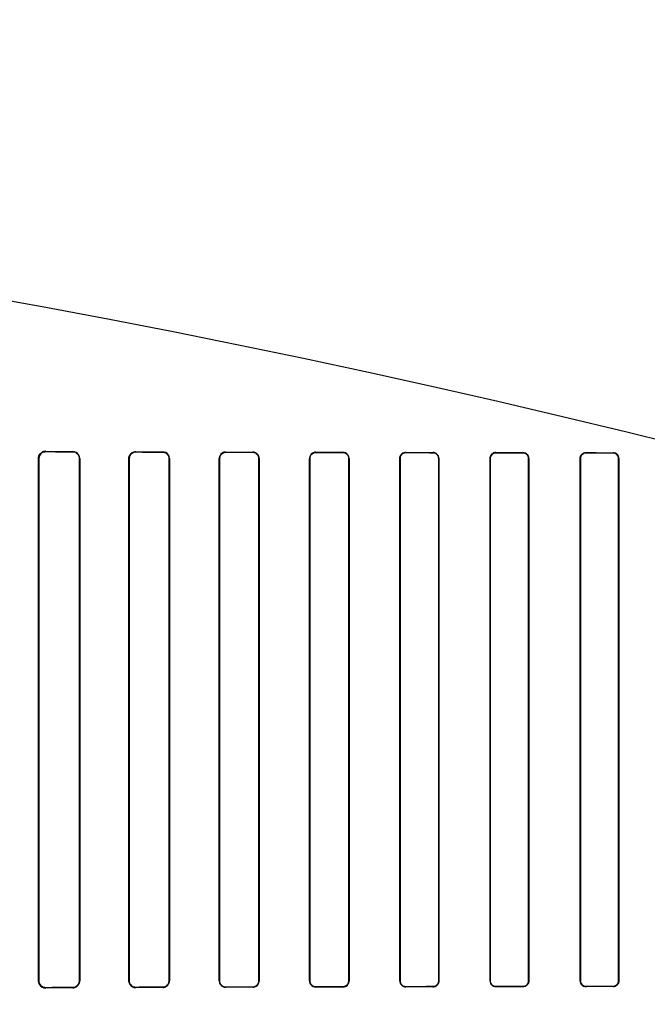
# Model space of a CAD drawing. Header units: millimetres. Extents: x 0 to 297, y 0 to 210.
# Tile 374 of 455: x 242.24 to 242.484, y 158.521 to 158.904. Entities that reach past the tile are written whole.
import ezdxf

# ---------------------------------------------------------------- set-up
doc = ezdxf.new("R2010")
doc.units = ezdxf.units.MM
doc.header["$LTSCALE"] = 16.335
doc.layers.get('0').update_dxf_attribs({"linetype": 'CONTINUOUS'})
for name, color, linetype in [('AXES_REF', 7, 'CONTINUOUS'), ('INTFCLR_1', 7, 'CONTINUOUS'), ('INTFCLR_72935', 7, 'CONTINUOUS')]:
    doc.layers.add(name, color=color, linetype=linetype)

msp = doc.modelspace()

# ---------------------------------------------------------------- linework, layer by layer
at = {"color": 7, "linetype": 'Continuous'}
for radius in [6.78708, 6.7865, 6.74304]:
    msp.add_circle((241.48891, 154.71148), radius, dxfattribs=at)
msp.add_arc((241.48891, 154.71148), 6.72, 278.277129, 261.722871, dxfattribs=at)
at = {"layer": 'AXES_REF', "color": 9, "linetype": 'Continuous'}
msp.add_circle((241.48891, 154.71148), 4.15, dxfattribs=at)
at = {"layer": 'AXES_REF', "color": 7, "linetype": 'Continuous'}
msp.add_arc((241.48891, 154.71148), 6.874, 113.082685, 66.917315, dxfattribs=at)
at = {"layer": 'AXES_REF', "color": 9, "linetype": 'Continuous'}
msp.add_arc((241.48891, 154.71148), 6.19116, 94.411812, 85.588188, dxfattribs=at)
at = {"layer": 'INTFCLR_1', "color": 6, "linetype": 'Continuous'}
for p, q in [((242.24755, 158.73297), (242.24755, 158.52997)), ((242.24768, 158.73297), (242.24768, 158.52997)), ((242.26347, 158.52997), (242.26347, 158.73297)), ((242.26358, 158.52997), (242.26358, 158.73297)), ((242.28271, 158.73297), (242.28271, 158.52997)), ((242.28282, 158.73297), (242.28282, 158.52997)), ((242.29834, 158.52997), (242.29834, 158.73297)), ((242.29844, 158.52997), (242.29844, 158.73297)), ((242.31783, 158.73297), (242.31783, 158.52997)), ((242.31792, 158.73297), (242.31792, 158.52997)), ((242.33325, 158.52997), (242.33325, 158.73297)), ((242.33334, 158.52997), (242.33334, 158.73297)), ((242.35292, 158.73297), (242.35292, 158.52997)), ((242.35301, 158.73297), (242.35301, 158.52997)), ((242.36817, 158.52997), (242.36817, 158.73297)), ((242.36826, 158.52997), (242.36826, 158.73297)), ((242.38799, 158.73297), (242.38799, 158.52997)), ((242.38807, 158.73297), (242.38807, 158.52997)), ((242.40311, 158.52997), (242.40311, 158.73297)), ((242.40319, 158.52997), (242.40319, 158.73297)), ((242.42305, 158.73297), (242.42305, 158.52997)), ((242.42313, 158.73297), (242.42313, 158.52997)), ((242.43807, 158.52997), (242.43807, 158.73297)), ((242.43815, 158.52997), (242.43815, 158.73297)), ((242.45809, 158.73297), (242.45809, 158.52997)), ((242.45816, 158.73297), (242.45816, 158.52997)), ((242.47304, 158.52997), (242.47304, 158.73297)), ((242.47311, 158.52997), (242.47311, 158.73297))]:
    msp.add_line(p, q, dxfattribs=at)
at = {"layer": 'INTFCLR_1', "color": 9, "linetype": 'Continuous'}
for p, q in [((242.24755, 158.73297), (242.24768, 158.73297)), ((242.25036, 158.73563), (242.25036, 158.73576)), ((242.26086, 158.7357), (242.26086, 158.73559)), ((242.26347, 158.73297), (242.26358, 158.73297)), ((242.28271, 158.73297), (242.28282, 158.73297)), ((242.28536, 158.7355), (242.28536, 158.7356)), ((242.29586, 158.73556), (242.29586, 158.73546)), ((242.29834, 158.73297), (242.29844, 158.73297)), ((242.31783, 158.73297), (242.31792, 158.73297)), ((242.32036, 158.73539), (242.32036, 158.73549)), ((242.33086, 158.73546), (242.33086, 158.73537)), ((242.33325, 158.73297), (242.33334, 158.73297)), ((242.35292, 158.73297), (242.35301, 158.73297)), ((242.35536, 158.73531), (242.35536, 158.7354)), ((242.36586, 158.73537), (242.36586, 158.73529)), ((242.36817, 158.73297), (242.36826, 158.73297)), ((242.38799, 158.73297), (242.38807, 158.73297)), ((242.39036, 158.73525), (242.39036, 158.73533)), ((242.40086, 158.73531), (242.40086, 158.73523)), ((242.40311, 158.73297), (242.40319, 158.73297)), ((242.42305, 158.73297), (242.42313, 158.73297)), ((242.42536, 158.7352), (242.42536, 158.73527)), ((242.43586, 158.73526), (242.43586, 158.73518)), ((242.43807, 158.73297), (242.43815, 158.73297)), ((242.45809, 158.73297), (242.45816, 158.73297)), ((242.46036, 158.73516), (242.46036, 158.73524)), ((242.47086, 158.73523), (242.47086, 158.73515)), ((242.47304, 158.73297), (242.47311, 158.73297)), ((242.24768, 158.52997), (242.24755, 158.52997)), ((242.26358, 158.52997), (242.26347, 158.52997)), ((242.28282, 158.52997), (242.28271, 158.52997)), ((242.29844, 158.52997), (242.29834, 158.52997)), ((242.31792, 158.52997), (242.31783, 158.52997)), ((242.33334, 158.52997), (242.33325, 158.52997)), ((242.35301, 158.52997), (242.35292, 158.52997)), ((242.36826, 158.52997), (242.36817, 158.52997)), ((242.38807, 158.52997), (242.38799, 158.52997)), ((242.40319, 158.52997), (242.40311, 158.52997)), ((242.42313, 158.52997), (242.42305, 158.52997)), ((242.43815, 158.52997), (242.43807, 158.52997)), ((242.45816, 158.52997), (242.45809, 158.52997)), ((242.47311, 158.52997), (242.47304, 158.52997)), ((242.25036, 158.52718), (242.25036, 158.5273)), ((242.26086, 158.52735), (242.26086, 158.52723)), ((242.28536, 158.52733), (242.28536, 158.52744)), ((242.29586, 158.52747), (242.29586, 158.52737)), ((242.32036, 158.52745), (242.32036, 158.52754)), ((242.33086, 158.52757), (242.33086, 158.52748)), ((242.35536, 158.52754), (242.35536, 158.52763)), ((242.36586, 158.52765), (242.36586, 158.52756)), ((242.39036, 158.52761), (242.39036, 158.52769)), ((242.40086, 158.52771), (242.40086, 158.52763)), ((242.42536, 158.52766), (242.42536, 158.52774)), ((242.43586, 158.52775), (242.43586, 158.52768)), ((242.46036, 158.5277), (242.46036, 158.52778)), ((242.47086, 158.52779), (242.47086, 158.52771))]:
    msp.add_line(p, q, dxfattribs=at)
at = {"layer": 'INTFCLR_1', "color": 7, "linetype": 'Continuous'}
for points in [[(242.25036, 158.73563), (242.25026, 158.73563), (242.25016, 158.73563), (242.25007, 158.73562), (242.24997, 158.73561), (242.24987, 158.73559), (242.24977, 158.73557), (242.24968, 158.73555), (242.24959, 158.73552), (242.2495, 158.73549)], [(242.2495, 158.52744), (242.24959, 158.52741), (242.24968, 158.52739), (242.24977, 158.52737), (242.24986, 158.52735), (242.24996, 158.52733), (242.25006, 158.52732), (242.25015, 158.52731), (242.25025, 158.52731), (242.25036, 158.5273)]]:
    msp.add_lwpolyline(points, dxfattribs=at)
at = {"layer": 'INTFCLR_1', "color": 6, "linetype": 'Continuous'}
for centre, major_axis, start_param, end_param in [((242.55311, 158.73647), (0.36509, 0), -2.548571, -2.498918), ((242.55311, 158.73647), (0.38609, 0), -2.472123, -2.429437), ((242.55311, 158.73647), (0.36509, 0), -2.394089, -2.352695), ((242.55311, 158.73647), (0.38609, 0), -2.337129, -2.300034), ((242.55311, 158.73647), (0.36509, 0), -2.262072, -2.225293), ((242.55311, 158.73647), (0.38609, 0), -2.217858, -2.184193), ((242.55311, 158.73647), (0.36509, 0), -2.143198, -2.109347), ((242.55311, 158.73647), (0.38609, 0), -2.10853, -2.077154), ((242.55311, 158.73647), (0.36509, 0), -2.032847, -2.000965), ((242.55311, 158.73647), (0.38609, 0), -2.005937, -1.976148), ((242.55311, 158.73647), (0.36509, 0), -1.928279, -1.897747), ((242.55311, 158.73647), (0.38609, 0), -1.908037, -1.879358), ((242.55311, 158.73647), (0.36509, 0), -1.827661, -1.798036), ((242.55311, 158.73647), (0.38609, 0), -1.8134, -1.785477), ((242.55311, 158.52647), (0.38609, 0), 2.429437, 2.472123), ((242.55311, 158.52647), (0.36509, 0), 2.498918, 2.548571), ((242.55311, 158.52647), (0.38609, 0), 2.300034, 2.337129), ((242.55311, 158.52647), (0.36509, 0), 2.352695, 2.394089), ((242.55311, 158.52647), (0.38609, 0), 2.184193, 2.217858), ((242.55311, 158.52647), (0.36509, 0), 2.225293, 2.262072), ((242.55311, 158.52647), (0.38609, 0), 2.077154, 2.10853), ((242.55311, 158.52647), (0.36509, 0), 2.109347, 2.143198), ((242.55311, 158.52647), (0.38609, 0), 1.976148, 2.005937), ((242.55311, 158.52647), (0.36509, 0), 2.000965, 2.032847), ((242.55311, 158.52647), (0.38609, 0), 1.879358, 1.908037), ((242.55311, 158.52647), (0.36509, 0), 1.897747, 1.928279), ((242.55311, 158.52647), (0.38609, 0), 1.785477, 1.8134), ((242.55311, 158.52647), (0.36509, 0), 1.798036, 1.827661)]:
    msp.add_ellipse(centre, major_axis=major_axis, ratio=0.003491, start_param=start_param, end_param=end_param, dxfattribs=at)
for points, knots in [([(242.25036, 158.73576), (242.24982, 158.73576), (242.24836, 158.73536), (242.24755, 158.73385), (242.24755, 158.73297)], [0, 0, 0, 0, 0.380109, 1, 1, 1, 1]), ([(242.26358, 158.73297), (242.26358, 158.73346), (242.26321, 158.73487), (242.26174, 158.7357), (242.26086, 158.7357)], [0, 0, 0, 0, 0.358968, 1, 1, 1, 1]), ([(242.26347, 158.73297), (242.26347, 158.73346), (242.2631, 158.73482), (242.26169, 158.73558), (242.26086, 158.73559)], [0, 0, 0, 0, 0.373103, 1, 1, 1, 1]), ([(242.28536, 158.7356), (242.28482, 158.7356), (242.28344, 158.73519), (242.28271, 158.73377), (242.28271, 158.73297)], [0, 0, 0, 0, 0.401573, 1, 1, 1, 1]), ([(242.28536, 158.7355), (242.28485, 158.7355), (242.28353, 158.73511), (242.28282, 158.73375), (242.28282, 158.73297)], [0, 0, 0, 0, 0.393822, 1, 1, 1, 1]), ([(242.29844, 158.73297), (242.29844, 158.73349), (242.29805, 158.73483), (242.29665, 158.73556), (242.29586, 158.73556)], [0, 0, 0, 0, 0.39343, 1, 1, 1, 1]), ([(242.29834, 158.73297), (242.29834, 158.73348), (242.29795, 158.73478), (242.29661, 158.73546), (242.29586, 158.73546)], [0, 0, 0, 0, 0.402383, 1, 1, 1, 1]), ([(242.32036, 158.73549), (242.31987, 158.73549), (242.31856, 158.73512), (242.31783, 158.73376), (242.31783, 158.73297)], [0, 0, 0, 0, 0.379369, 1, 1, 1, 1]), ([(242.32036, 158.73539), (242.3199, 158.73539), (242.31864, 158.73505), (242.31792, 158.73374), (242.31792, 158.73297)], [0, 0, 0, 0, 0.373842, 1, 1, 1, 1]), ([(242.33334, 158.73297), (242.33334, 158.73349), (242.33293, 158.73479), (242.3316, 158.73546), (242.33086, 158.73546)], [0, 0, 0, 0, 0.412853, 1, 1, 1, 1]), ([(242.33325, 158.73297), (242.33325, 158.73348), (242.33285, 158.73473), (242.33157, 158.73536), (242.33086, 158.73537)], [0, 0, 0, 0, 0.417005, 1, 1, 1, 1]), ([(242.35536, 158.7354), (242.3549, 158.7354), (242.35365, 158.73506), (242.35292, 158.73375), (242.35292, 158.73297)], [0, 0, 0, 0, 0.365847, 1, 1, 1, 1]), ([(242.35536, 158.73531), (242.35479, 158.73531), (242.35355, 158.73485), (242.35301, 158.7336), (242.35301, 158.73297)], [0, 0, 0, 0, 0.47417, 1, 1, 1, 1]), ([(242.36826, 158.73297), (242.36826, 158.73349), (242.36785, 158.73475), (242.36656, 158.73537), (242.36586, 158.73537)], [0, 0, 0, 0, 0.424165, 1, 1, 1, 1]), ([(242.36817, 158.73297), (242.36817, 158.73347), (242.36778, 158.73469), (242.36653, 158.73529), (242.36586, 158.73529)], [0, 0, 0, 0, 0.426866, 1, 1, 1, 1]), ([(242.39036, 158.73533), (242.38979, 158.73533), (242.38854, 158.73487), (242.38799, 158.73361), (242.38799, 158.73297)], [0, 0, 0, 0, 0.467061, 1, 1, 1, 1]), ([(242.39036, 158.73525), (242.3899, 158.73525), (242.38871, 158.7349), (242.38807, 158.73367), (242.38807, 158.73297)], [0, 0, 0, 0, 0.396507, 1, 1, 1, 1]), ([(242.40319, 158.73297), (242.40319, 158.73348), (242.40279, 158.73471), (242.40153, 158.73531), (242.40086, 158.73531)], [0, 0, 0, 0, 0.432833, 1, 1, 1, 1]), ([(242.40311, 158.73297), (242.40311, 158.73347), (242.40272, 158.73465), (242.40151, 158.73523), (242.40086, 158.73523)], [0, 0, 0, 0, 0.434515, 1, 1, 1, 1]), ([(242.42536, 158.73527), (242.42482, 158.73528), (242.4236, 158.73484), (242.42305, 158.7336), (242.42305, 158.73297)], [0, 0, 0, 0, 0.45921, 1, 1, 1, 1]), ([(242.42536, 158.7352), (242.42477, 158.7352), (242.42359, 158.73471), (242.42313, 158.73352), (242.42313, 158.73297)], [0, 0, 0, 0, 0.511254, 1, 1, 1, 1]), ([(242.43815, 158.73297), (242.43815, 158.73348), (242.43774, 158.73469), (242.43651, 158.73526), (242.43586, 158.73526)], [0, 0, 0, 0, 0.439305, 1, 1, 1, 1]), ([(242.43807, 158.73297), (242.43807, 158.73347), (242.43767, 158.73464), (242.43648, 158.73518), (242.43586, 158.73518)], [0, 0, 0, 0, 0.445822, 1, 1, 1, 1]), ([(242.45809, 158.73297), (242.45809, 158.73349), (242.4585, 158.73468), (242.45972, 158.73524), (242.46036, 158.73524)], [0, 0, 0, 0, 0.448932, 1, 1, 1, 1]), ([(242.46036, 158.73516), (242.45979, 158.73516), (242.45862, 158.73469), (242.45816, 158.73352), (242.45816, 158.73297)], [0, 0, 0, 0, 0.506253, 1, 1, 1, 1]), ([(242.47311, 158.73297), (242.47311, 158.73354), (242.47264, 158.73474), (242.47144, 158.73523), (242.47086, 158.73523)], [0, 0, 0, 0, 0.496564, 1, 1, 1, 1]), ([(242.47304, 158.73297), (242.47304, 158.73347), (242.47264, 158.73462), (242.47147, 158.73515), (242.47086, 158.73515)], [0, 0, 0, 0, 0.450447, 1, 1, 1, 1]), ([(242.24755, 158.52997), (242.24755, 158.52949), (242.2479, 158.52805), (242.24942, 158.52718), (242.25036, 158.52718)], [0, 0, 0, 0, 0.340507, 1, 1, 1, 1]), ([(242.26086, 158.52735), (242.26132, 158.52735), (242.26267, 158.5277), (242.26347, 158.52911), (242.26347, 158.52997)], [0, 0, 0, 0, 0.351042, 1, 1, 1, 1]), ([(242.26086, 158.52723), (242.26136, 158.52723), (242.26277, 158.52762), (242.26358, 158.52909), (242.26358, 158.52997)], [0, 0, 0, 0, 0.364649, 1, 1, 1, 1]), ([(242.28271, 158.52997), (242.28271, 158.52946), (242.28309, 158.5281), (242.28452, 158.52733), (242.28536, 158.52733)], [0, 0, 0, 0, 0.376083, 1, 1, 1, 1]), ([(242.28282, 158.52997), (242.28282, 158.52946), (242.2832, 158.52814), (242.28457, 158.52744), (242.28536, 158.52744)], [0, 0, 0, 0, 0.392607, 1, 1, 1, 1]), ([(242.29586, 158.52747), (242.29637, 158.52747), (242.29767, 158.52788), (242.29834, 158.52922), (242.29834, 158.52997)], [0, 0, 0, 0, 0.409287, 1, 1, 1, 1]), ([(242.29586, 158.52737), (242.29638, 158.52737), (242.29772, 158.52778), (242.29844, 158.52917), (242.29844, 158.52997)], [0, 0, 0, 0, 0.394587, 1, 1, 1, 1]), ([(242.31783, 158.52997), (242.31783, 158.52945), (242.31823, 158.52813), (242.31959, 158.52745), (242.32036, 158.52745)], [0, 0, 0, 0, 0.405294, 1, 1, 1, 1]), ([(242.31792, 158.52997), (242.31792, 158.52946), (242.31832, 158.52819), (242.31963, 158.52754), (242.32036, 158.52754)], [0, 0, 0, 0, 0.4116, 1, 1, 1, 1]), ([(242.33086, 158.52757), (242.3313, 158.52757), (242.33254, 158.52791), (242.33325, 158.5292), (242.33325, 158.52997)], [0, 0, 0, 0, 0.369218, 1, 1, 1, 1]), ([(242.33086, 158.52748), (242.33133, 158.52748), (242.33261, 158.52784), (242.33334, 158.52918), (242.33334, 158.52997)], [0, 0, 0, 0, 0.373743, 1, 1, 1, 1]), ([(242.35292, 158.52997), (242.35292, 158.52945), (242.35333, 158.52818), (242.35464, 158.52754), (242.35536, 158.52754)], [0, 0, 0, 0, 0.419413, 1, 1, 1, 1]), ([(242.35301, 158.52997), (242.35301, 158.52946), (242.35341, 158.52823), (242.35467, 158.52762), (242.35536, 158.52763)], [0, 0, 0, 0, 0.422805, 1, 1, 1, 1]), ([(242.36586, 158.52765), (242.36633, 158.52765), (242.36754, 158.52801), (242.36817, 158.52926), (242.36817, 158.52997)], [0, 0, 0, 0, 0.401643, 1, 1, 1, 1]), ([(242.36586, 158.52756), (242.36644, 158.52756), (242.36771, 158.52804), (242.36826, 158.52932), (242.36826, 158.52997)], [0, 0, 0, 0, 0.47334, 1, 1, 1, 1]), ([(242.38799, 158.52997), (242.38799, 158.52945), (242.3884, 158.52821), (242.38967, 158.52761), (242.39036, 158.52761)], [0, 0, 0, 0, 0.429292, 1, 1, 1, 1]), ([(242.38807, 158.52997), (242.38807, 158.52947), (242.38847, 158.52827), (242.3897, 158.52769), (242.39036, 158.52769)], [0, 0, 0, 0, 0.431437, 1, 1, 1, 1]), ([(242.40086, 158.52771), (242.40131, 158.52771), (242.40248, 158.52805), (242.40311, 158.52927), (242.40311, 158.52997)], [0, 0, 0, 0, 0.393955, 1, 1, 1, 1]), ([(242.40086, 158.52763), (242.40141, 158.52763), (242.40264, 158.52808), (242.40319, 158.52933), (242.40319, 158.52997)], [0, 0, 0, 0, 0.463766, 1, 1, 1, 1]), ([(242.42305, 158.52997), (242.42305, 158.52945), (242.42346, 158.52824), (242.42469, 158.52766), (242.42536, 158.52766)], [0, 0, 0, 0, 0.436747, 1, 1, 1, 1]), ([(242.42313, 158.52997), (242.42313, 158.52947), (242.42352, 158.5283), (242.42472, 158.52774), (242.42536, 158.52774)], [0, 0, 0, 0, 0.438001, 1, 1, 1, 1]), ([(242.43586, 158.52775), (242.43643, 158.52775), (242.43761, 158.52824), (242.43807, 158.52941), (242.43807, 158.52997)], [0, 0, 0, 0, 0.509133, 1, 1, 1, 1]), ([(242.43815, 158.52997), (242.43815, 158.52945), (242.43773, 158.52824), (242.4365, 158.52768), (242.43586, 158.52768)], [0, 0, 0, 0, 0.444674, 1, 1, 1, 1]), ([(242.45809, 158.52997), (242.45809, 158.52946), (242.45849, 158.52826), (242.45971, 158.5277), (242.46036, 158.5277)], [0, 0, 0, 0, 0.442115, 1, 1, 1, 1]), ([(242.45816, 158.52997), (242.45816, 158.52947), (242.45857, 158.52831), (242.45974, 158.52778), (242.46036, 158.52778)], [0, 0, 0, 0, 0.449607, 1, 1, 1, 1]), ([(242.47086, 158.52779), (242.47142, 158.52779), (242.47258, 158.52826), (242.47304, 158.52942), (242.47304, 158.52997)], [0, 0, 0, 0, 0.504819, 1, 1, 1, 1]), ([(242.47311, 158.52997), (242.47311, 158.52945), (242.4727, 158.52826), (242.47149, 158.52771), (242.47086, 158.52771)], [0, 0, 0, 0, 0.449916, 1, 1, 1, 1])]:
    msp.add_open_spline(points, degree=3, knots=knots, dxfattribs=at)
at = {"layer": 'INTFCLR_1', "color": 7, "linetype": 'Continuous'}
for points, knots in [([(242.25036, 158.73563), (242.24986, 158.73563), (242.24847, 158.73527), (242.24768, 158.73382), (242.24768, 158.73297)], [0, 0, 0, 0, 0.369943, 1, 1, 1, 1]), ([(242.24768, 158.52997), (242.24768, 158.52951), (242.24802, 158.52813), (242.24947, 158.52732), (242.25036, 158.5273)], [0, 0, 0, 0, 0.342814, 1, 1, 1, 1]), ([(242.24768, 158.52997), (242.24768, 158.52949), (242.24798, 158.52838), (242.24893, 158.52763), (242.2495, 158.52744)], [0, 0, 0, 0, 0.441846, 1, 1, 1, 1])]:
    msp.add_open_spline(points, degree=3, knots=knots, dxfattribs=at)
at = {"layer": 'INTFCLR_72935', "color": 6, "linetype": 'Continuous'}
for p, q in [((242.24755, 158.52997), (242.24755, 158.73297)), ((242.24768, 158.52997), (242.24768, 158.73297)), ((242.26347, 158.73297), (242.26347, 158.52997)), ((242.26358, 158.73297), (242.26358, 158.52997)), ((242.28271, 158.52997), (242.28271, 158.73297)), ((242.28282, 158.52997), (242.28282, 158.73297)), ((242.29834, 158.73297), (242.29834, 158.52997)), ((242.29844, 158.73297), (242.29844, 158.52997)), ((242.31783, 158.52997), (242.31783, 158.73297)), ((242.31792, 158.52997), (242.31792, 158.73297)), ((242.33325, 158.73297), (242.33325, 158.52997)), ((242.33334, 158.73297), (242.33334, 158.52997)), ((242.35292, 158.52997), (242.35292, 158.73297)), ((242.35301, 158.52997), (242.35301, 158.73297)), ((242.36817, 158.73297), (242.36817, 158.52997)), ((242.36826, 158.73297), (242.36826, 158.52997)), ((242.38799, 158.52997), (242.38799, 158.73297)), ((242.38807, 158.52997), (242.38807, 158.73297)), ((242.40311, 158.73297), (242.40311, 158.52997)), ((242.40319, 158.73297), (242.40319, 158.52997)), ((242.42305, 158.52997), (242.42305, 158.73297)), ((242.42313, 158.52997), (242.42313, 158.73297)), ((242.43807, 158.73297), (242.43807, 158.52997)), ((242.43815, 158.73297), (242.43815, 158.52997)), ((242.45809, 158.52997), (242.45809, 158.73297)), ((242.45816, 158.52997), (242.45816, 158.73297)), ((242.47304, 158.73297), (242.47304, 158.52997)), ((242.47311, 158.73297), (242.47311, 158.52997))]:
    msp.add_line(p, q, dxfattribs=at)
at = {"layer": 'INTFCLR_72935', "color": 9, "linetype": 'Continuous'}
for p, q in [((242.24768, 158.73297), (242.24755, 158.73297)), ((242.25036, 158.73576), (242.25036, 158.73563)), ((242.26086, 158.73559), (242.26086, 158.7357)), ((242.26358, 158.73297), (242.26347, 158.73297)), ((242.28282, 158.73297), (242.28271, 158.73297)), ((242.28536, 158.7356), (242.28536, 158.7355)), ((242.29586, 158.73546), (242.29586, 158.73556)), ((242.29844, 158.73297), (242.29834, 158.73297)), ((242.31792, 158.73297), (242.31783, 158.73297)), ((242.32036, 158.73549), (242.32036, 158.73539)), ((242.33086, 158.73537), (242.33086, 158.73546)), ((242.33334, 158.73297), (242.33325, 158.73297)), ((242.35301, 158.73297), (242.35292, 158.73297)), ((242.35536, 158.7354), (242.35536, 158.73531)), ((242.36586, 158.73529), (242.36586, 158.73537)), ((242.36826, 158.73297), (242.36817, 158.73297)), ((242.38807, 158.73297), (242.38799, 158.73297)), ((242.39036, 158.73533), (242.39036, 158.73525)), ((242.40086, 158.73523), (242.40086, 158.73531)), ((242.40319, 158.73297), (242.40311, 158.73297)), ((242.42313, 158.73297), (242.42305, 158.73297)), ((242.42536, 158.73527), (242.42536, 158.7352)), ((242.43586, 158.73518), (242.43586, 158.73526)), ((242.43815, 158.73297), (242.43807, 158.73297)), ((242.45816, 158.73297), (242.45809, 158.73297)), ((242.46036, 158.73524), (242.46036, 158.73516)), ((242.47086, 158.73515), (242.47086, 158.73523)), ((242.47311, 158.73297), (242.47304, 158.73297)), ((242.24755, 158.52997), (242.24768, 158.52997)), ((242.26347, 158.52997), (242.26358, 158.52997)), ((242.28271, 158.52997), (242.28282, 158.52997)), ((242.29834, 158.52997), (242.29844, 158.52997)), ((242.31783, 158.52997), (242.31792, 158.52997)), ((242.33325, 158.52997), (242.33334, 158.52997)), ((242.35292, 158.52997), (242.35301, 158.52997)), ((242.36817, 158.52997), (242.36826, 158.52997)), ((242.38799, 158.52997), (242.38807, 158.52997)), ((242.40311, 158.52997), (242.40319, 158.52997)), ((242.42305, 158.52997), (242.42313, 158.52997)), ((242.43807, 158.52997), (242.43815, 158.52997)), ((242.45809, 158.52997), (242.45816, 158.52997)), ((242.47304, 158.52997), (242.47311, 158.52997)), ((242.25036, 158.5273), (242.25036, 158.52718)), ((242.26086, 158.52723), (242.26086, 158.52735)), ((242.28536, 158.52744), (242.28536, 158.52733)), ((242.29586, 158.52737), (242.29586, 158.52747)), ((242.32036, 158.52754), (242.32036, 158.52745)), ((242.33086, 158.52748), (242.33086, 158.52757)), ((242.35536, 158.52763), (242.35536, 158.52754)), ((242.36586, 158.52756), (242.36586, 158.52765)), ((242.39036, 158.52769), (242.39036, 158.52761)), ((242.40086, 158.52763), (242.40086, 158.52771)), ((242.42536, 158.52774), (242.42536, 158.52766)), ((242.43586, 158.52768), (242.43586, 158.52775)), ((242.46036, 158.52778), (242.46036, 158.5277)), ((242.47086, 158.52771), (242.47086, 158.52779))]:
    msp.add_line(p, q, dxfattribs=at)
at = {"layer": 'INTFCLR_72935', "color": 7, "linetype": 'Continuous'}
for points in [[(242.2495, 158.7355), (242.24959, 158.73552), (242.24968, 158.73555), (242.24977, 158.73557), (242.24986, 158.73559), (242.24996, 158.7356), (242.25006, 158.73562), (242.25015, 158.73563), (242.25025, 158.73563), (242.25036, 158.73563)], [(242.25036, 158.5273), (242.25026, 158.52731), (242.25016, 158.52731), (242.25007, 158.52732), (242.24997, 158.52733), (242.24987, 158.52735), (242.24977, 158.52737), (242.24968, 158.52739), (242.24959, 158.52741), (242.2495, 158.52744)], [(242.28448, 158.52748), (242.28457, 158.52745), (242.28467, 158.52742), (242.28476, 158.5274), (242.28485, 158.52738), (242.28495, 158.52736), (242.28505, 158.52735), (242.28515, 158.52734), (242.28525, 158.52734), (242.28536, 158.52733)]]:
    msp.add_lwpolyline(points, dxfattribs=at)
at = {"layer": 'INTFCLR_72935', "color": 6, "linetype": 'Continuous'}
for centre, major_axis, start_param, end_param in [((242.55311, 158.73647), (0.36509, 0), -2.548571, -2.498918), ((242.55311, 158.73647), (0.38609, 0), -2.472123, -2.429437), ((242.55311, 158.73647), (0.36509, 0), -2.394089, -2.352695), ((242.55311, 158.73647), (0.38609, 0), -2.337129, -2.300034), ((242.55311, 158.73647), (0.36509, 0), -2.262072, -2.225293), ((242.55311, 158.73647), (0.38609, 0), -2.217858, -2.184193), ((242.55311, 158.73647), (0.36509, 0), -2.143198, -2.109347), ((242.55311, 158.73647), (0.38609, 0), -2.10853, -2.077154), ((242.55311, 158.73647), (0.36509, 0), -2.032847, -2.000965), ((242.55311, 158.73647), (0.38609, 0), -2.005937, -1.976148), ((242.55311, 158.73647), (0.36509, 0), -1.928279, -1.897747), ((242.55311, 158.73647), (0.38609, 0), -1.908037, -1.879358), ((242.55311, 158.73647), (0.36509, 0), -1.827661, -1.798036), ((242.55311, 158.73647), (0.38609, 0), -1.8134, -1.785477), ((242.55311, 158.52647), (0.38609, 0), 2.429437, 2.472123), ((242.55311, 158.52647), (0.36509, 0), 2.498918, 2.548571), ((242.55311, 158.52647), (0.38609, 0), 2.300034, 2.337129), ((242.55311, 158.52647), (0.36509, 0), 2.352695, 2.394089), ((242.55311, 158.52647), (0.38609, 0), 2.184193, 2.217858), ((242.55311, 158.52647), (0.36509, 0), 2.225293, 2.262072), ((242.55311, 158.52647), (0.38609, 0), 2.077154, 2.10853), ((242.55311, 158.52647), (0.36509, 0), 2.109347, 2.143198), ((242.55311, 158.52647), (0.38609, 0), 1.976148, 2.005937), ((242.55311, 158.52647), (0.36509, 0), 2.000965, 2.032847), ((242.55311, 158.52647), (0.38609, 0), 1.879358, 1.908037), ((242.55311, 158.52647), (0.36509, 0), 1.897747, 1.928279), ((242.55311, 158.52647), (0.38609, 0), 1.785477, 1.8134), ((242.55311, 158.52647), (0.36509, 0), 1.798036, 1.827661)]:
    msp.add_ellipse(centre, major_axis=major_axis, ratio=0.003491, start_param=start_param, end_param=end_param, dxfattribs=at)
for points, knots in [([(242.24755, 158.73297), (242.24755, 158.73345), (242.2479, 158.73489), (242.24942, 158.73576), (242.25036, 158.73576)], [0, 0, 0, 0, 0.340507, 1, 1, 1, 1]), ([(242.26358, 158.73297), (242.26358, 158.73344), (242.26324, 158.73484), (242.26177, 158.7357), (242.26086, 158.7357)], [0, 0, 0, 0, 0.338375, 1, 1, 1, 1]), ([(242.26086, 158.73559), (242.26132, 158.73559), (242.26267, 158.73524), (242.26347, 158.73383), (242.26347, 158.73297)], [0, 0, 0, 0, 0.351007, 1, 1, 1, 1]), ([(242.28271, 158.73297), (242.28271, 158.73347), (242.28309, 158.73484), (242.28452, 158.73561), (242.28536, 158.7356)], [0, 0, 0, 0, 0.376083, 1, 1, 1, 1]), ([(242.28282, 158.73297), (242.28282, 158.73347), (242.28321, 158.73479), (242.28457, 158.7355), (242.28536, 158.7355)], [0, 0, 0, 0, 0.392511, 1, 1, 1, 1]), ([(242.29844, 158.73297), (242.29844, 158.73348), (242.29805, 158.73483), (242.29666, 158.73556), (242.29586, 158.73556)], [0, 0, 0, 0, 0.391624, 1, 1, 1, 1]), ([(242.29586, 158.73546), (242.29635, 158.73546), (242.29765, 158.73508), (242.29834, 158.73374), (242.29834, 158.73297)], [0, 0, 0, 0, 0.393004, 1, 1, 1, 1]), ([(242.32036, 158.73549), (242.31986, 158.73549), (242.31855, 158.73511), (242.31783, 158.73375), (242.31783, 158.73297)], [0, 0, 0, 0, 0.387521, 1, 1, 1, 1]), ([(242.31792, 158.73297), (242.31792, 158.73348), (242.31832, 158.73475), (242.31963, 158.73539), (242.32036, 158.73539)], [0, 0, 0, 0, 0.411738, 1, 1, 1, 1]), ([(242.33334, 158.73297), (242.33334, 158.73349), (242.33294, 158.73479), (242.3316, 158.73546), (242.33086, 158.73546)], [0, 0, 0, 0, 0.411614, 1, 1, 1, 1]), ([(242.33086, 158.73537), (242.33132, 158.73537), (242.33256, 158.73502), (242.33325, 158.73372), (242.33325, 158.73297)], [0, 0, 0, 0, 0.378712, 1, 1, 1, 1]), ([(242.35536, 158.7354), (242.35489, 158.7354), (242.35363, 158.73505), (242.35292, 158.73374), (242.35292, 158.73297)], [0, 0, 0, 0, 0.376214, 1, 1, 1, 1]), ([(242.35301, 158.73297), (242.35301, 158.73348), (242.35341, 158.73471), (242.35467, 158.73531), (242.35536, 158.73531)], [0, 0, 0, 0, 0.426616, 1, 1, 1, 1]), ([(242.36826, 158.73297), (242.36826, 158.73349), (242.36785, 158.73475), (242.36656, 158.73537), (242.36586, 158.73537)], [0, 0, 0, 0, 0.425926, 1, 1, 1, 1]), ([(242.36586, 158.73529), (242.36634, 158.73529), (242.36755, 158.73491), (242.36817, 158.73367), (242.36817, 158.73297)], [0, 0, 0, 0, 0.409084, 1, 1, 1, 1]), ([(242.38799, 158.73297), (242.38799, 158.73348), (242.3884, 158.73472), (242.38967, 158.73533), (242.39036, 158.73533)], [0, 0, 0, 0, 0.429292, 1, 1, 1, 1]), ([(242.38807, 158.73297), (242.38807, 158.73348), (242.38848, 158.73467), (242.3897, 158.73525), (242.39036, 158.73525)], [0, 0, 0, 0, 0.436653, 1, 1, 1, 1]), ([(242.40319, 158.73297), (242.40319, 158.73349), (242.40278, 158.73472), (242.40153, 158.73531), (242.40086, 158.73531)], [0, 0, 0, 0, 0.43647, 1, 1, 1, 1]), ([(242.40086, 158.73523), (242.40132, 158.73523), (242.40249, 158.73487), (242.40311, 158.73366), (242.40311, 158.73297)], [0, 0, 0, 0, 0.400765, 1, 1, 1, 1]), ([(242.42305, 158.73297), (242.42305, 158.73348), (242.42346, 158.73469), (242.42469, 158.73528), (242.42536, 158.73527)], [0, 0, 0, 0, 0.436747, 1, 1, 1, 1]), ([(242.42313, 158.73297), (242.42313, 158.73347), (242.42353, 158.73465), (242.42472, 158.7352), (242.42536, 158.7352)], [0, 0, 0, 0, 0.443691, 1, 1, 1, 1]), ([(242.43815, 158.73297), (242.43815, 158.73349), (242.43773, 158.73469), (242.4365, 158.73526), (242.43586, 158.73526)], [0, 0, 0, 0, 0.444674, 1, 1, 1, 1]), ([(242.43586, 158.73518), (242.43644, 158.73518), (242.43761, 158.73469), (242.43807, 158.73352), (242.43807, 158.73297)], [0, 0, 0, 0, 0.512923, 1, 1, 1, 1]), ([(242.45809, 158.73297), (242.45809, 158.73348), (242.45849, 158.73467), (242.45971, 158.73524), (242.46036, 158.73524)], [0, 0, 0, 0, 0.442115, 1, 1, 1, 1]), ([(242.45816, 158.73297), (242.45816, 158.73347), (242.45857, 158.73463), (242.45974, 158.73516), (242.46036, 158.73516)], [0, 0, 0, 0, 0.449607, 1, 1, 1, 1]), ([(242.47311, 158.73297), (242.47311, 158.73349), (242.4727, 158.73468), (242.47149, 158.73523), (242.47086, 158.73523)], [0, 0, 0, 0, 0.449916, 1, 1, 1, 1]), ([(242.47086, 158.73515), (242.47142, 158.73515), (242.47258, 158.73467), (242.47304, 158.73352), (242.47304, 158.73297)], [0, 0, 0, 0, 0.508383, 1, 1, 1, 1]), ([(242.25036, 158.52718), (242.24982, 158.52718), (242.24836, 158.52758), (242.24755, 158.52909), (242.24755, 158.52997)], [0, 0, 0, 0, 0.380109, 1, 1, 1, 1]), ([(242.26347, 158.52997), (242.26347, 158.52947), (242.2631, 158.52812), (242.26169, 158.52735), (242.26086, 158.52735)], [0, 0, 0, 0, 0.373103, 1, 1, 1, 1]), ([(242.26086, 158.52723), (242.26137, 158.52723), (242.26278, 158.52763), (242.26358, 158.5291), (242.26358, 158.52997)], [0, 0, 0, 0, 0.372091, 1, 1, 1, 1]), ([(242.28536, 158.52744), (242.28484, 158.52744), (242.28352, 158.52783), (242.28282, 158.52919), (242.28282, 158.52997)], [0, 0, 0, 0, 0.398583, 1, 1, 1, 1]), ([(242.29834, 158.52997), (242.29834, 158.52946), (242.29795, 158.52816), (242.29662, 158.52748), (242.29586, 158.52747)], [0, 0, 0, 0, 0.400302, 1, 1, 1, 1]), ([(242.29586, 158.52737), (242.29638, 158.52737), (242.29773, 158.52778), (242.29844, 158.52918), (242.29844, 158.52997)], [0, 0, 0, 0, 0.400719, 1, 1, 1, 1]), ([(242.31783, 158.52997), (242.31783, 158.52945), (242.31823, 158.52813), (242.31959, 158.52745), (242.32036, 158.52745)], [0, 0, 0, 0, 0.404898, 1, 1, 1, 1]), ([(242.32036, 158.52754), (242.31988, 158.52754), (242.31862, 158.5279), (242.31792, 158.52921), (242.31792, 158.52997)], [0, 0, 0, 0, 0.383513, 1, 1, 1, 1]), ([(242.33325, 158.52997), (242.33325, 158.52946), (242.33285, 158.52821), (242.33157, 158.52757), (242.33086, 158.52757)], [0, 0, 0, 0, 0.417183, 1, 1, 1, 1]), ([(242.33086, 158.52748), (242.33134, 158.52748), (242.33263, 158.52785), (242.33334, 158.52919), (242.33334, 158.52997)], [0, 0, 0, 0, 0.383062, 1, 1, 1, 1]), ([(242.35292, 158.52997), (242.35292, 158.52945), (242.35333, 158.52817), (242.35464, 158.52754), (242.35536, 158.52754)], [0, 0, 0, 0, 0.422388, 1, 1, 1, 1]), ([(242.35536, 158.52763), (242.35479, 158.52762), (242.35355, 158.52809), (242.35301, 158.52934), (242.35301, 158.52997)], [0, 0, 0, 0, 0.47417, 1, 1, 1, 1]), ([(242.36817, 158.52997), (242.36817, 158.52946), (242.36777, 158.52824), (242.36653, 158.52765), (242.36586, 158.52765)], [0, 0, 0, 0, 0.429389, 1, 1, 1, 1]), ([(242.36586, 158.52756), (242.36631, 158.52756), (242.36755, 158.5279), (242.36826, 158.5292), (242.36826, 158.52997)], [0, 0, 0, 0, 0.370654, 1, 1, 1, 1]), ([(242.38799, 158.52997), (242.38799, 158.52945), (242.38841, 158.52821), (242.38968, 158.52761), (242.39036, 158.52761)], [0, 0, 0, 0, 0.434167, 1, 1, 1, 1]), ([(242.39036, 158.52769), (242.38989, 158.52769), (242.3887, 158.52805), (242.38807, 158.52928), (242.38807, 158.52997)], [0, 0, 0, 0, 0.404563, 1, 1, 1, 1]), ([(242.40319, 158.52997), (242.40319, 158.52945), (242.40279, 158.52822), (242.40153, 158.52763), (242.40086, 158.52763)], [0, 0, 0, 0, 0.432834, 1, 1, 1, 1]), ([(242.40311, 158.52997), (242.40311, 158.52946), (242.40271, 158.52828), (242.4015, 158.52771), (242.40086, 158.52771)], [0, 0, 0, 0, 0.438506, 1, 1, 1, 1]), ([(242.42305, 158.52997), (242.42305, 158.52945), (242.42346, 158.52823), (242.4247, 158.52766), (242.42536, 158.52766)], [0, 0, 0, 0, 0.443145, 1, 1, 1, 1]), ([(242.42536, 158.52774), (242.42491, 158.52774), (242.42374, 158.52808), (242.42313, 158.52929), (242.42313, 158.52997)], [0, 0, 0, 0, 0.397667, 1, 1, 1, 1]), ([(242.43815, 158.52997), (242.43815, 158.52946), (242.43774, 158.52825), (242.43651, 158.52768), (242.43586, 158.52768)], [0, 0, 0, 0, 0.439305, 1, 1, 1, 1]), ([(242.43807, 158.52997), (242.43807, 158.52947), (242.43767, 158.5283), (242.43648, 158.52775), (242.43586, 158.52775)], [0, 0, 0, 0, 0.445822, 1, 1, 1, 1]), ([(242.45809, 158.52997), (242.45809, 158.52945), (242.4585, 158.52825), (242.45972, 158.5277), (242.46036, 158.5277)], [0, 0, 0, 0, 0.448932, 1, 1, 1, 1]), ([(242.46036, 158.52778), (242.45978, 158.52778), (242.45861, 158.52826), (242.45816, 158.52942), (242.45816, 158.52997)], [0, 0, 0, 0, 0.512262, 1, 1, 1, 1]), ([(242.47304, 158.52997), (242.47304, 158.52947), (242.47264, 158.52832), (242.47147, 158.52779), (242.47086, 158.52779)], [0, 0, 0, 0, 0.450447, 1, 1, 1, 1]), ([(242.47086, 158.52771), (242.47144, 158.52771), (242.47264, 158.5282), (242.47311, 158.5294), (242.47311, 158.52997)], [0, 0, 0, 0, 0.508852, 1, 1, 1, 1])]:
    msp.add_open_spline(points, degree=3, knots=knots, dxfattribs=at)
at = {"layer": 'INTFCLR_72935', "color": 7, "linetype": 'Continuous'}
for points, knots in [([(242.24768, 158.73297), (242.24768, 158.73343), (242.24802, 158.73481), (242.24947, 158.73562), (242.25036, 158.73563)], [0, 0, 0, 0, 0.342813, 1, 1, 1, 1]), ([(242.25036, 158.5273), (242.24986, 158.52731), (242.24847, 158.52766), (242.24768, 158.52911), (242.24768, 158.52997)], [0, 0, 0, 0, 0.369943, 1, 1, 1, 1]), ([(242.2495, 158.52744), (242.24905, 158.52759), (242.2481, 158.52822), (242.24768, 158.52935), (242.24768, 158.52997)], [0, 0, 0, 0, 0.432621, 1, 1, 1, 1]), ([(242.28536, 158.52733), (242.28482, 158.52734), (242.28344, 158.52774), (242.28271, 158.52917), (242.28271, 158.52997)], [0, 0, 0, 0, 0.401573, 1, 1, 1, 1]), ([(242.28271, 158.52997), (242.28271, 158.5295), (242.28301, 158.52841), (242.28392, 158.52767), (242.28448, 158.52748)], [0, 0, 0, 0, 0.442089, 1, 1, 1, 1])]:
    msp.add_open_spline(points, degree=3, knots=knots, dxfattribs=at)

doc.saveas('drawing.dxf')
